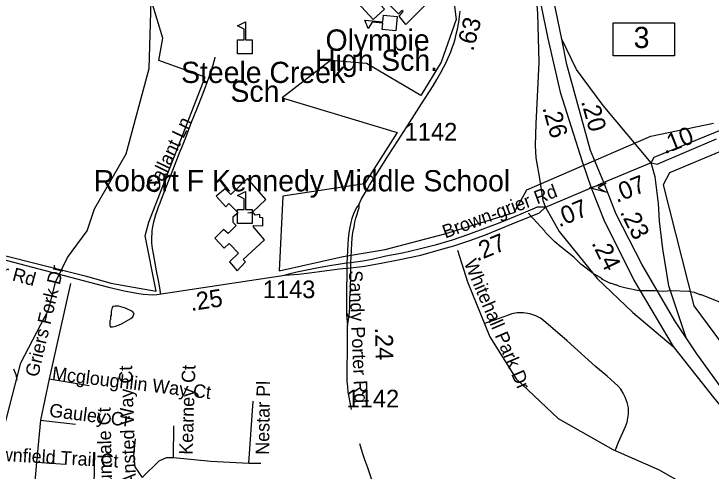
# Model space of a CAD drawing. Extents: x 1383679 to 1536984, y 460658 to 651027.
# Drawn here: x 1413802 to 1418729, y 514776 to 518010 of the extents above; entities that cross this region are included whole.
import ezdxf

# ---------------------------------------------------------------- set-up
doc = ezdxf.new("R2010")
doc.units = 0
for name, color, linetype in [('Default', 7, 'Continuous'), ('Exist Boundary Political City Limit New', 7, 'Continuous'), ('Exist Cultural Educational Facility Elementary CELL', 7, 'Continuous'), ('Exist Cultural Educational Facility High Label', 7, 'Continuous'), ('Exist Cultural Warehouse Building Footprint', 7, 'Continuous'), ('Exist Hydrographic Creek Single Shore', 7, 'Continuous'), ('Exist Hydrographic Misc Water Feature', 7, 'Continuous'), ('Exist Road Non-System Type 51', 7, 'Continuous'), ('Exist Road Non-System Type 51 Label', 7, 'Continuous'), ('Exist Road Primary Interstate Divided Center Attributed', 7, 'Continuous'), ('Exist Road Primary Interstate Interchange CELL', 7, 'Continuous'), ('Exist Road Primary Interstate Ramp 1 Lane Attributed', 7, 'Continuous'), ('Exist Road Secondary Mileage Hundredths English Label', 7, 'Continuous'), ('Exist Road Secondary Structure Standard Bridge Attributed CELL', 7, 'Continuous'), ('Exist Road Secondary Type 51 Attributed', 7, 'Continuous'), ('Exist Road Secondary Type 51 Divided Attributed', 7, 'Continuous'), ('Exist Road Secondary Type 51 Label', 7, 'Continuous'), ('Exist Road Secondary Type 51 Number Label', 7, 'Continuous'), ('Exist Road Secondary Type 51 Undivided 4 Lane Attributed', 7, 'Continuous'), ('Map Preparation Boundary City Limit Buffer Line', 7, 'Continuous')]:
    doc.layers.add(name, color=color, linetype=linetype)

msp = doc.modelspace()

# ---------------------------------------------------------------- linework, layer by layer
at = {"layer": 'Default'}
for points in [[(1411077.1, 518711.9), (1411146.2, 517836.4), (1412499.6, 517437.2), (1412962, 517760), (1413538.8, 517689.9), (1413385.4, 516387.2), (1414314.9, 516154.5), (1414485.9, 516105.6), (1414805.9, 516048.2), (1414730, 516439.6), (1414754.4, 516537.3), (1415152.4, 517561.8), (1414825.6, 517681.2), (1414854.2, 517838.8), (1414774.9, 518103.9)], [(1416894.9, 518231.6), (1416927.5, 517970.9), (1416821.6, 517669.5), (1416678.4, 517432.7), (1416294.6, 517658.9), (1416039, 517679.9), (1415696.6, 517417.6), (1416510.9, 517171), (1416280.6, 516807), (1415702.4, 516721.2), (1415676, 516192), (1416127.8, 516294.8), (1416424.9, 516343.2), (1416846.2, 516453.9), (1417336.8, 516606), (1417426.5, 516765), (1418303.9, 517145.2), (1418744.9, 517237.5)], [(1418827.5, 517051.2), (1418434, 516886.5), (1418389.6, 516801.9), (1418606.1, 515944.8), (1419179.1, 515171)]]:
    msp.add_lwpolyline(points, dxfattribs=at)
at = {"layer": 'Exist Boundary Political City Limit New'}
for points in [[(1411077.1, 518711.9), (1411146.2, 517836.4), (1412499.6, 517437.2), (1412962, 517760), (1413538.8, 517689.9), (1413385.4, 516387.2), (1414314.9, 516154.5), (1414485.9, 516105.6), (1414805.9, 516048.2), (1414730, 516439.6), (1414754.4, 516537.3), (1415152.4, 517561.8), (1414825.6, 517681.2), (1414854.2, 517838.8), (1414774.9, 518103.9)], [(1416894.9, 518231.6), (1416927.5, 517970.9), (1416821.6, 517669.5), (1416678.4, 517432.7), (1416294.6, 517658.9), (1416039, 517679.9), (1415696.6, 517417.6), (1416510.9, 517171), (1416280.6, 516807), (1415702.4, 516721.2), (1415676, 516192), (1416127.8, 516294.8), (1416424.9, 516343.2), (1416846.2, 516453.9), (1417336.8, 516606), (1417426.5, 516765), (1418303.9, 517145.2), (1418744.9, 517237.5)], [(1418827.5, 517051.2), (1418434, 516886.5), (1418389.6, 516801.9), (1418606.1, 515944.8), (1419179.1, 515171)]]:
    msp.add_lwpolyline(points, dxfattribs=at)
at = {"layer": 'Exist Cultural Educational Facility Elementary CELL'}
for points in [[(1416501.6, 517891.1), (1416404, 517899.6), (1416408.1, 517945.5), (1416333.3, 517952.1), (1416305, 517907.4), (1416280.9, 517966.3), (1416408.9, 517955.1), (1416413, 518000.9), (1416510.5, 517992.3)], [(1415382.9, 517728.9), (1415382.9, 517826.8), (1415428.9, 517826.8), (1415428.9, 517901.9), (1415381.9, 517926.1), (1415438.5, 517955.3), (1415438.5, 517826.8), (1415484.6, 517826.8), (1415484.6, 517728.9)], [(1415382.8, 516528.2), (1415382.8, 516626.1), (1415428.9, 516626.1), (1415428.9, 516701.2), (1415381.8, 516725.4), (1415438.5, 516754.6), (1415438.5, 516626.1), (1415484.5, 516626.1), (1415484.5, 516528.2)]]:
    msp.add_lwpolyline(points, close=True, dxfattribs=at)
at = {"layer": 'Exist Cultural Warehouse Building Footprint'}
for points in [[(1416381.8, 518151), (1416526.8, 518284.8), (1416662.4, 518137.3), (1416622.7, 518103.3), (1416627.3, 518096.5), (1416664.8, 518126), (1416709.2, 518071.6), (1416571.2, 517935.4), (1416524.4, 517994.4), (1416552.5, 518026.2), (1416543.2, 518035.3), (1416519.8, 518010.3), (1416381.8, 518151)], [(1416227.4, 518255.3), (1416147.5, 518182.3), (1416339.7, 517971.7), (1416419.7, 518044.8), (1416227.4, 518255.3)], [(1415231.2, 516720.6), (1415299, 516645.7), (1415320.1, 516668.4), (1415385.6, 516602.6), (1415348.1, 516573.1), (1415348.1, 516536.8), (1415371.5, 516514.1), (1415315.4, 516457.4), (1415282.7, 516484.6), (1415221.9, 516423.4), (1415287.3, 516353.1), (1415322.4, 516384.8), (1415387.9, 516316.8), (1415324.8, 516255.5), (1415378.6, 516192), (1415439.4, 516255.5), (1415423, 516273.7), (1415572.7, 516412), (1415493.1, 516505.1), (1415497.8, 516514.1), (1415561, 516511.9), (1415561, 516568.6), (1415539.9, 516570.8), (1415539.9, 516591.3), (1415507.2, 516586.7), (1415497.8, 516600.3), (1415455.7, 516602.6), (1415488.5, 516607.1), (1415582, 516697.9), (1415453.4, 516845.4), (1415334.1, 516731.9), (1415294.4, 516772.8), (1415231.2, 516720.6)]]:
    msp.add_lwpolyline(points, dxfattribs=at)
at = {"layer": 'Exist Hydrographic Creek Single Shore'}
msp.add_lwpolyline([(1413660.1, 514398.6), (1413717.5, 514744), (1413732.5, 515085.1), (1413849.6, 515542.2), (1414049.5, 515922.2), (1414094.5, 516111.8), (1414181.5, 516287.2), (1414318.5, 516474.8), (1414371.5, 516631.3), (1414595.6, 517020.7), (1414757.5, 517624.7), (1414783.6, 518507.1), (1414752.5, 518632.5), (1414768.5, 519058.9), (1414826.6, 519458.1), (1414852.6, 519500.3), (1414961.6, 519531), (1415102.6, 519495.3)], dxfattribs=at)
at = {"layer": 'Exist Hydrographic Misc Water Feature'}
for points in [[(1418818.8, 515957.9), (1418660.1, 516021.5), (1418652.1, 516021.6), (1418612.5, 516038.5), (1418580.6, 516043.2), (1418572.7, 516047.4), (1418451.2, 516050.7), (1418390.6, 516045.8), (1418334.7, 516050.5), (1418220.7, 516051.3), (1418129, 516069.3), (1418081.4, 516082.4), (1418065.6, 516090.8), (1418057.6, 516091), (1418025.8, 516103.7), (1418017.8, 516103.8), (1417962.4, 516131.1), (1417956.5, 516137.2), (1417895.3, 516172.6), (1417808.3, 516240.2), (1417757.8, 516289.6), (1417669.3, 516359.6), (1417624.1, 516398.6), (1417557.6, 516464.1), (1417553.7, 516472.1), (1417442.3, 516592.6), (1417440.5, 516600.6)], [(1414481.1, 515797), (1414498.4, 515795.1), (1414522.5, 515800.6), (1414562.9, 515817.6), (1414627.7, 515854.2), (1414641.9, 515867.8), (1414652.5, 515891.6), (1414640.8, 515903.9), (1414589.3, 515929), (1414541.5, 515942.1), (1414517.6, 515942.6), (1414501.5, 515939), (1414495.3, 515933.1), (1414488.7, 515905.3), (1414488.1, 515879.3), (1414484, 515871.4), (1414483.5, 515847.4), (1414479.3, 515839.5), (1414478.6, 515807.5), (1414481.1, 515797)], [(1413799.8, 515498.9), (1413814.9, 515458.6), (1413822, 515418.5)]]:
    msp.add_lwpolyline(points, dxfattribs=at)
at = {"layer": 'Exist Road Non-System Type 51'}
for points in [[(1414838.9, 516026), (1414834.4, 516055.1), (1414829.7, 516086.3), (1414822.8, 516123.4), (1414810, 516191.6), (1414797.4, 516261.1), (1414788, 516313.1), (1414781.3, 516351.6), (1414777, 516387.2), (1414775.9, 516418.8), (1414777, 516437.7), (1414777.8, 516449.7), (1414779.8, 516473.7), (1414781.8, 516492.3), (1414785.7, 516516.3), (1414791, 516540.3), (1414797.4, 516565.4), (1414805.3, 516592), (1414813, 516616), (1414823.2, 516644.7), (1414834.4, 516673.5), (1414852, 516719.3), (1414877.7, 516785.1), (1414925.2, 516904.2), (1414977.2, 517040.1), (1414987.8, 517066), (1415016.7, 517136.6), (1415057.2, 517244.2), (1415093.3, 517336.5), (1415140.1, 517450.2), (1415179.1, 517558.2), (1415208.9, 517651.1), (1415224.6, 517701.6), (1415225.1, 517703.2)], [(1416935.6, 516338.4), (1417008.6, 516113.7), (1417165.7, 515726.2), (1417350.9, 515428.6), (1417648.4, 515147.8), (1418035.6, 514928.8)], [(1414202.3, 516102.5), (1414050.8, 515428.6), (1413989.1, 515136.6), (1413961, 514839), (1413933, 514507.6)], [(1418052.4, 514926.4), (1418075.1, 514979.4), (1418124.6, 515090.2), (1418136.9, 515122.4), (1418146.4, 515179.1), (1418144.6, 515223.5), (1418136.9, 515260.1), (1418122.9, 515297.6), (1418107.2, 515327.2), (1418090.6, 515355.1), (1418069.8, 515378.6), (1418047.1, 515400.4), (1417994, 515447.4), (1417911.1, 515516.2), (1417711.6, 515697.5), (1417545.2, 515842.2), (1417523.5, 515856.9), (1417489.5, 515873.5), (1417446.8, 515887.4), (1417403.2, 515894.4), (1417357.9, 515896.2), (1417319.6, 515889.2), (1417282.1, 515874.3), (1417204.6, 515845.6), (1417128, 515821)], [(1414050.8, 515428.6), (1414334.4, 515381.8)], [(1415462.6, 514832), (1415491.8, 515271.2)], [(1413989.1, 515136.6), (1414236.8, 515108.6)], [(1414929.4, 514871.1), (1414932.6, 515095.6)], [(1414659.5, 515004.5), (1414646.5, 514887.4), (1414656.3, 514806), (1414708.3, 514731.2)], [(1416243.7, 514971.7), (1416250.7, 514946.6), (1416263, 514907.7), (1416280, 514858.4), (1416299.7, 514800.6), (1416351.9, 514645.5), (1416370.1, 514599.4)], [(1418035.6, 514928.8), (1418362.3, 514785.3), (1418522.3, 514693.1), (1418721.1, 514542.7), (1418840.5, 514394.2)], [(1414370.1, 514910.1), (1414363.6, 514558.8)], [(1414708.3, 514731.2), (1414828.6, 514848.3), (1414880.6, 514871.1), (1414929.4, 514871.1), (1415192.7, 514845.1), (1415462.6, 514832), (1415547.1, 514832)], [(1413961, 514839), (1414165.3, 514825.5)]]:
    msp.add_lwpolyline(points, dxfattribs=at)
at = {"layer": 'Exist Road Primary Interstate Divided Center Attributed'}
for points in [[(1417674.9, 517832.6), (1417591.8, 518231.6), (1417532.5, 518445.7), (1417482.9, 518627.8), (1417385.2, 518862.2), (1417278.3, 519061.1), (1417138, 519255.6), (1416990.5, 519441.9), (1416794.6, 519630.2), (1416688.5, 519714.4), (1416556, 519792.8), (1416465.4, 519856.4)], [(1417478, 518307.2), (1417574.2, 517835.8), (1417663.5, 517456.9), (1417818.9, 516966.6), (1417880.7, 516779.5)], [(1417971.6, 516817.8), (1417877.2, 517044.5), (1417786.6, 517368.3), (1417710.4, 517652.2), (1417674.9, 517832.6)], [(1418553.2, 515719.1), (1418472.7, 515838.6), (1418239.8, 516240), (1418059.1, 516592.7), (1417971.6, 516817.8)], [(1417880.7, 516779.5), (1417969.8, 516554.4), (1418182.5, 516126.1), (1418460.9, 515658)], [(1421506.3, 512988), (1420627.4, 513706.5), (1419910.3, 514285.3), (1419487.7, 514636.8), (1419176.9, 514917), (1419017.4, 515114.1), (1418800.4, 515368.2), (1418629.2, 515606.2), (1418553.2, 515719.1)], [(1418460.9, 515658), (1418745.6, 515295.4), (1419057.7, 514921.6), (1419612.7, 514388.9), (1420570.3, 513624.8), (1420883.3, 513375.9), (1421215.9, 513110.4)]]:
    msp.add_lwpolyline(points, dxfattribs=at)
at = {"layer": 'Exist Road Primary Interstate Interchange CELL'}
msp.add_lwpolyline([(1418036.6, 517947.2), (1418471.5, 517947.2), (1418471.5, 517714), (1418036.6, 517714)], close=True, dxfattribs=at)
at = {"layer": 'Exist Road Primary Interstate Ramp 1 Lane Attributed'}
for points in [[(1417478, 518307.2), (1417501, 518012.8), (1417510.9, 517667.3), (1417489.2, 517232.4), (1417484.6, 517079.3), (1417490.1, 516991.8), (1417516.9, 516846.2), (1417538.8, 516689.8), (1417558.4, 516643.8)], [(1418305.3, 516955.7), (1417967.1, 517362.9), (1417778.8, 517616.6), (1417674.9, 517832.6)], [(1418553.2, 515719.1), (1418430.6, 516087.3), (1418387.1, 516348.2), (1418365.5, 516544.2), (1418356.7, 516667.9), (1418332.7, 516857.2), (1418305.3, 516955.7)], [(1417558.4, 516643.8), (1417655.7, 516471.4), (1417923.7, 516138), (1418177.1, 515898.8), (1418460.9, 515658)]]:
    msp.add_lwpolyline(points, dxfattribs=at)
at = {"layer": 'Exist Road Secondary Structure Standard Bridge Attributed CELL'}
msp.add_lwpolyline([(1417988.6, 516748.8), (1417870.8, 516780.3), (1417988.6, 516811.9), (1417931.8, 516780.3)], close=True, dxfattribs=at)
at = {"layer": 'Exist Road Secondary Type 51 Attributed'}
for points in [[(1416241.9, 516664), (1416256.6, 516696.5), (1416273.2, 516726.2), (1416293.7, 516761.9), (1416315.1, 516798.4), (1416334.9, 516830.9), (1416377.6, 516898.6), (1416443.8, 517002.7), (1416484.8, 517066), (1416514.8, 517112.4), (1416600.8, 517245), (1416683.3, 517374.6), (1416763.9, 517501.5), (1416790.7, 517545.7), (1416819, 517595.6), (1416840.3, 517636.5), (1416855.5, 517666.6), (1416871.7, 517700.6), (1416889.1, 517742.4), (1416901.9, 517776.5), (1416909.8, 517801.2), (1416919.4, 517832.5), (1416928.5, 517867.1), (1416936.8, 517902.8), (1416945.7, 517952.5), (1416951.3, 517992.1), (1416955, 518030.9)], [(1411187.7, 516935.7), (1411210.2, 516934.3), (1414470.7, 516077.9), (1414580.8, 516050.7), (1414669.3, 516034.2), (1414716.2, 516028.2), (1414784.6, 516023.8), (1414812.9, 516024.5), (1415716.7, 516161.2)], [(1416183.7, 516249.7), (1416155.3, 516247.3)], [(1416188.3, 515210.5), (1416177.7, 515260.1), (1416170.3, 515299.1), (1416164.8, 515333.9), (1416160.7, 515371.3), (1416157.9, 515412.3), (1416156.8, 515461.4), (1416157.3, 515526.1), (1416158.5, 515604.4), (1416159.4, 515674.7), (1416159.8, 515732.1), (1416160.1, 515805.9)]]:
    msp.add_lwpolyline(points, dxfattribs=at)
at = {"layer": 'Exist Road Secondary Type 51 Divided Attributed'}
for points in [[(1418305.3, 516955.7), (1418326.7, 516996.2), (1418951.5, 517252.4)], [(1418305.3, 516955.7), (1418348, 516946.9), (1418767.9, 517126.5)], [(1416241.9, 516664), (1416222.8, 516639.5), (1416201.4, 516595.5), (1416190.2, 516562.6), (1416183.1, 516533.7), (1416176.9, 516500.9), (1416169.1, 516460.3), (1416164.4, 516419.7), (1416161.3, 516382.2), (1416158.9, 516336.9), (1416157.4, 516289.2), (1416155.3, 516247.3)], [(1416182.9, 516213.2), (1416280.5, 516225.9), (1416396.5, 516247.3), (1416518.5, 516270.2), (1416676.8, 516304.1), (1416832.4, 516347.6), (1416910.2, 516369.7), (1417024.6, 516407.9), (1417135.2, 516447.6), (1417323.6, 516524.6), (1417516.6, 516603.2), (1417558.4, 516643.8)], [(1416183.7, 516249.7), (1416185.8, 516292.2), (1416187.4, 516339.8), (1416189.7, 516385.1), (1416192.9, 516422.6), (1416197.6, 516463.2), (1416205.4, 516503.9), (1416211.6, 516536.7), (1416218.6, 516565.6), (1416227.2, 516594.5), (1416235, 516620.2), (1416241.5, 516638.1), (1416241.9, 516664)], [(1417558.4, 516643.8), (1417499.9, 516643.8), (1417385, 516594.6), (1417236, 516532.7), (1417013.7, 516449.3), (1416898.8, 516410.1), (1416778.9, 516374.8), (1416665.2, 516345.7), (1416547.8, 516317.9), (1416429.1, 516295.2), (1416334.5, 516273.3), (1416267.1, 516261.9), (1416183.7, 516249.7)], [(1416155.3, 516247.3), (1416046.8, 516230.7), (1415967, 516216.8), (1415872.5, 516197.7), (1415800.5, 516183.8), (1415716.7, 516161.2)], [(1416155.3, 516247.3), (1416154.5, 516211.7)], [(1416182.9, 516213.2), (1416183.7, 516249.7)], [(1415716.7, 516161.2), (1415813.8, 516169.6), (1415890.6, 516178.3), (1415960.8, 516187), (1416012.2, 516193.7), (1416066.3, 516201), (1416103, 516205.7), (1416125.7, 516208.4), (1416154.5, 516211.7)], [(1416154.5, 516211.7), (1416154.5, 516162.2), (1416152.2, 516066.1), (1416152, 515998.2), (1416152, 515882), (1416160.1, 515805.9)], [(1416154.5, 516211.7), (1416182.9, 516213.2)], [(1416160.1, 515805.9), (1416170.4, 515874.7), (1416175.2, 515932.3), (1416176.3, 515993.6), (1416180.6, 516067.6), (1416182.9, 516163.7), (1416182.9, 516213.2)]]:
    msp.add_lwpolyline(points, dxfattribs=at)
at = {"layer": 'Exist Road Secondary Type 51 Undivided 4 Lane Attributed'}
for points in [[(1418305.3, 516955.7), (1417971.6, 516817.8), (1417928.9, 516799.2)], [(1417558.4, 516643.8), (1417880.7, 516779.5), (1417928.9, 516799.2)]]:
    msp.add_lwpolyline(points, dxfattribs=at)
at = {"layer": 'Map Preparation Boundary City Limit Buffer Line'}
for points in [[(1411077.1, 518711.9), (1411146.2, 517836.4), (1412499.6, 517437.2), (1412962, 517760), (1413538.8, 517689.9), (1413385.4, 516387.2), (1414314.9, 516154.5), (1414485.9, 516105.6), (1414805.9, 516048.2), (1414730, 516439.6), (1414754.4, 516537.3), (1415152.4, 517561.8), (1414825.6, 517681.2), (1414854.2, 517838.8), (1414774.9, 518103.9)], [(1411077.1, 518711.9), (1411146.2, 517836.4), (1412499.6, 517437.2), (1412962, 517760), (1413538.8, 517689.9), (1413385.4, 516387.2), (1414314.9, 516154.5), (1414485.9, 516105.6), (1414805.9, 516048.2), (1414730, 516439.6), (1414754.4, 516537.3), (1415152.4, 517561.8), (1414825.6, 517681.2), (1414854.2, 517838.8), (1414774.9, 518103.9)], [(1416894.9, 518231.6), (1416927.5, 517970.9), (1416821.6, 517669.5), (1416678.4, 517432.7), (1416294.6, 517658.9), (1416039, 517679.9), (1415696.6, 517417.6), (1416510.9, 517171), (1416280.6, 516807), (1415702.4, 516721.2), (1415676, 516192), (1416127.8, 516294.8), (1416424.9, 516343.2), (1416846.2, 516453.9), (1417336.8, 516606), (1417426.5, 516765), (1418303.9, 517145.2), (1418744.9, 517237.5)], [(1416894.9, 518231.6), (1416927.5, 517970.9), (1416821.6, 517669.5), (1416678.4, 517432.7), (1416294.6, 517658.9), (1416039, 517679.9), (1415696.6, 517417.6), (1416510.9, 517171), (1416280.6, 516807), (1415702.4, 516721.2), (1415676, 516192), (1416127.8, 516294.8), (1416424.9, 516343.2), (1416846.2, 516453.9), (1417336.8, 516606), (1417426.5, 516765), (1418303.9, 517145.2), (1418744.9, 517237.5)], [(1418827.5, 517051.2), (1418434, 516886.5), (1418389.6, 516801.9), (1418606.1, 515944.8), (1419179.1, 515171)], [(1418827.5, 517051.2), (1418434, 516886.5), (1418389.6, 516801.9), (1418606.1, 515944.8), (1419179.1, 515171)]]:
    msp.add_lwpolyline(points, dxfattribs=at)

# ---------------------------------------------------------------- texts
at = {"layer": 'Exist Cultural Educational Facility High Label'}
for s, p in [('Olympie', (1416004.1, 517750.6)), ('High Sch.', (1415929.6, 517607.5)), ('Steele Creek', (1414983.1, 517521.7)), ('Sch.', (1415332.5, 517388.1)), ('Robert F Kennedy Middle School', (1414365.3, 516754.9))]:
    msp.add_text(s, height=150, dxfattribs=at).set_placement(p)
at = {"layer": 'Exist Road Non-System Type 51 Label'}
for s, rotation, p in [('Gallant Ln', 64.2898, (1414808.7, 516729)), ('Whitehall Park Dr', 293.033, (1416980.2, 516250.2)), ('Griers Fork Dr', 76.825, (1413972.4, 515435.8)), ('Mcgloughlin Way Ct', 352.9887, (1414067.6, 515422.4)), ('Ansted Way Ct', 91.888, (1414664.6, 514675.8)), ('Kearney Ct', 88.0895, (1415064, 514890)), ('Nestar Pl', 89.201, (1415605, 514890.5)), ('Gauley Cr', 352.7064, (1414047.2, 515161.1)), ('Lundale Ct', 91.2166, (1414496.9, 514612.6)), ('Brownfield Trail Ct', 356.7861, (1413502.1, 514858.8))]:
    msp.add_text(s, height=95, rotation=rotation, dxfattribs=at).set_placement(p)
at = {"layer": 'Exist Road Primary Interstate Interchange CELL'}
msp.add_text('3', height=150, dxfattribs=at).set_placement((1418181.8, 517768.9))
at = {"layer": 'Exist Road Secondary Mileage Hundredths English Label'}
for s, rotation, p in [('.63', 75.3175, (1417047.5, 517741.9)), ('.20', 285.6319, (1417809.2, 517390.7)), ('.26', 285.7408, (1417536.4, 517345)), ('.10', 21.7337, (1418402, 517016.9)), ('.07', 21.7337, (1418061.7, 516672.1)), ('.07', 22.6781, (1417655, 516499.5)), ('.23', 297.1225, (1418082.5, 516607.9)), ('.27', 22.2467, (1417074.4, 516257.7)), ('.24', 296.4123, (1417881.4, 516388.9)), ('.25', 8.8497, (1415054.2, 515907.2)), ('.24', 271.5319, (1416353.6, 515790.3))]:
    msp.add_text(s, height=125, rotation=rotation, dxfattribs=at).set_placement(p)
at = {"layer": 'Exist Road Secondary Type 51 Label'}
for s, rotation, p in [('Brown-grier Rd', 20.4824, (1416850.9, 516420.1)), ('Brown-grier Rd', 345.2171, (1413115.5, 516301.8)), ('Sandy Porter Rd', 272.4735, (1416169.3, 516192.8))]:
    msp.add_text(s, height=95, rotation=rotation, dxfattribs=at).set_placement(p)
at = {"layer": 'Exist Road Secondary Type 51 Number Label'}
for s, p in [('1142', (1416563.4, 517114.2)), ('1143', (1415560.3, 515999.1)), ('1142', (1416152.8, 515226))]:
    msp.add_text(s, height=125, dxfattribs=at).set_placement(p)

doc.saveas('drawing.dxf')
